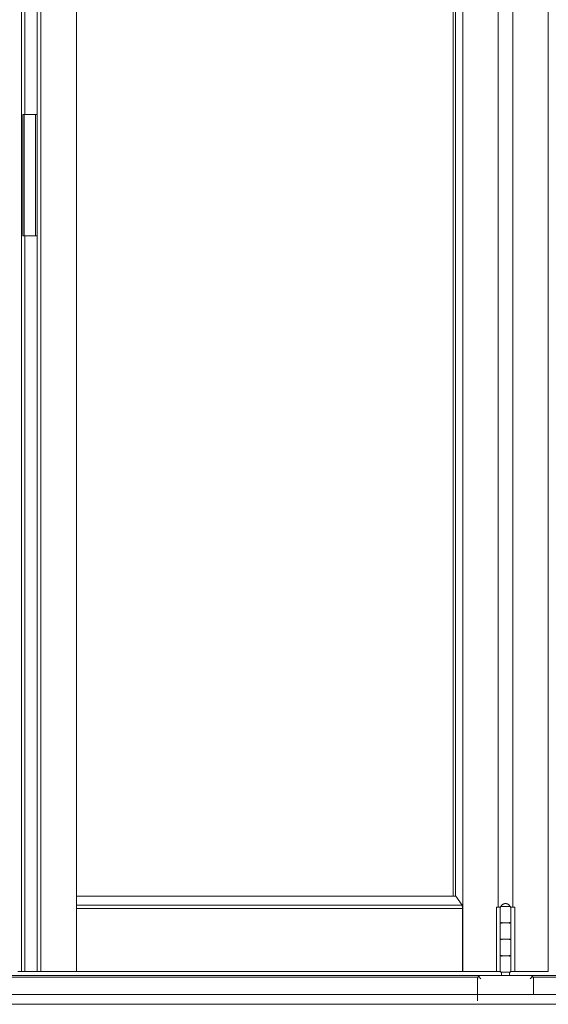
# Model space of a CAD drawing. Header units: inches. Extents: x 424 to 2043, y -237 to 445.
# Tile 721 of 965: x 859.474 to 860.279, y 212.097 to 213.597. Entities that reach past the tile are written whole.
import ezdxf

# ---------------------------------------------------------------- set-up
doc = ezdxf.new("R2010")
doc.units = ezdxf.units.IN
doc.header["$MEASUREMENT"] = 0
doc.layers.add('A-DOOR', color=31, linetype='Continuous', lineweight=9)

# ---------------------------------------------------------------- blocks, each defined once
blk = doc.blocks.new('5-panel_Bi-fold_external_door_10806 - Type 1-239811-Section 1')
at = {"layer": 'A-DOOR'}
for p, q in [((-117.4101, -0.189), (-117.4101, -2.95)), ((-117.4051, -0.189), (-117.4051, -1.6445)), ((-117.3862, -2.95), (-117.3862, -0.189)), ((-117.3805, -0.189), (-117.3805, -2.95)), ((-117.3265, -0.189), (-117.3265, -2.95)), ((-116.7376, -2.95), (-116.7376, -0.189)), ((-116.6077, -2.95), (-116.6077, -0.189)), ((-116.7523, -2.8352), (-116.7523, -0.2743)), ((-116.7487, -2.8352), (-116.7487, -0.2743)), ((-116.6836, -2.852), (-116.6836, -0.287)), ((-116.6612, -2.852), (-116.6612, -0.287)), ((-117.408, -1.6445), (-117.4062, -1.6445)), ((-117.408, -1.8295), (-117.408, -1.6445)), ((-117.4062, -1.6445), (-117.389, -1.6445)), ((-117.4062, -1.8295), (-117.4062, -1.6445)), ((-117.389, -1.6445), (-117.3862, -1.6445)), ((-117.389, -1.8295), (-117.389, -1.6445)), ((-117.4062, -1.8295), (-117.408, -1.8295)), ((-117.389, -1.8295), (-117.4062, -1.8295)), ((-117.4051, -1.8295), (-117.4051, -2.95)), ((-117.3862, -1.8295), (-117.389, -1.8295)), ((-117.3265, -2.8352), (-116.7481, -2.8352)), ((-117.3265, -2.8491), (-116.7384, -2.8491)), ((-116.7481, -2.8352), (-116.7384, -2.8491)), ((-116.7384, -2.8491), (-116.7383, -2.8541)), ((-117.3265, -2.8541), (-116.7383, -2.8541)), ((-116.7383, -2.8541), (-116.7383, -2.95)), ((-116.6865, -2.852), (-116.6822, -2.852)), ((-116.6865, -2.95), (-116.6865, -2.852)), ((-116.6822, -2.852), (-116.6805, -2.852)), ((-116.6805, -2.852), (-116.6795, -2.852)), ((-116.6805, -2.95), (-116.6805, -2.852)), ((-116.6805, -2.852), (-116.6805, -2.875)), ((-116.6785, -2.851), (-116.6725, -2.851)), ((-116.6725, -2.851), (-116.6664, -2.851)), ((-116.6654, -2.852), (-116.6647, -2.852)), ((-116.6645, -2.875), (-116.6645, -2.852)), ((-116.6645, -2.852), (-116.6627, -2.852)), ((-116.6645, -2.852), (-116.6645, -2.95)), ((-116.6627, -2.852), (-116.6584, -2.852)), ((-116.6584, -2.852), (-116.6584, -2.95)), ((-116.6805, -2.877), (-116.6805, -2.9)), ((-116.6783, -2.877), (-116.6783, -2.875)), ((-116.6724, -2.876), (-116.6725, -2.876)), ((-116.6725, -2.876), (-116.6724, -2.876)), ((-116.6666, -2.875), (-116.6666, -2.877)), ((-116.6645, -2.9), (-116.6645, -2.877)), ((-116.6805, -2.902), (-116.6805, -2.925)), ((-116.6783, -2.902), (-116.6783, -2.9)), ((-116.6724, -2.901), (-116.6725, -2.901)), ((-116.6725, -2.901), (-116.6724, -2.901)), ((-116.6666, -2.9), (-116.6666, -2.902)), ((-116.6645, -2.925), (-116.6645, -2.902)), ((-116.6783, -2.927), (-116.6783, -2.925)), ((-116.6666, -2.925), (-116.6666, -2.927)), ((-116.6805, -2.927), (-116.6805, -2.95)), ((-116.6724, -2.926), (-116.6725, -2.926)), ((-116.6725, -2.926), (-116.6724, -2.926)), ((-116.6645, -2.95), (-116.6645, -2.927)), ((-117.4101, -2.95), (-117.4157, -2.95)), ((-117.4051, -2.95), (-117.4101, -2.95)), ((-117.3862, -2.95), (-117.4051, -2.95)), ((-117.3805, -2.95), (-117.3862, -2.95)), ((-117.3265, -2.95), (-117.3805, -2.95)), ((-117.3265, -2.95), (-116.7383, -2.95)), ((-116.6865, -2.95), (-116.7376, -2.95)), ((-116.6822, -2.95), (-116.6865, -2.95)), ((-116.6805, -2.95), (-116.6822, -2.95)), ((-116.6795, -2.95), (-116.6805, -2.95)), ((-116.6785, -2.951), (-116.6785, -2.956)), ((-116.6725, -2.951), (-116.6776, -2.951)), ((-116.6673, -2.951), (-116.6725, -2.951)), ((-116.6665, -2.956), (-116.6665, -2.951)), ((-116.6647, -2.95), (-116.6654, -2.95)), ((-116.6627, -2.95), (-116.6645, -2.95)), ((-116.6584, -2.95), (-116.6627, -2.95)), ((-116.6077, -2.95), (-116.6584, -2.95)), ((-116.71, -2.956), (-118.5757, -2.956)), ((-118.5757, -2.9585), (-116.7142, -2.9585)), ((-116.715, -2.961), (-116.715, -2.9949)), ((-116.635, -2.956), (-116.71, -2.956)), ((-116.6349, -2.956), (-116.635, -2.956)), ((-115.2069, -2.956), (-116.635, -2.956)), ((-116.6308, -2.9585), (-115.2111, -2.9585)), ((-116.6299, -2.9857), (-116.6299, -2.961)), ((-113.6639, -2.9849), (-118.5759, -2.9849)), ((-118.5759, -3), (-113.6639, -3))]:
    blk.add_line(p, q, dxfattribs=at)
at = {"layer": 'A-DOOR', "flags": 128}
for points in [[(-116.6795, -2.851), (-116.6793, -2.8507), (-116.6792, -2.8505), (-116.679, -2.8502), (-116.6789, -2.8499), (-116.6787, -2.8497), (-116.6785, -2.8494), (-116.6783, -2.8492), (-116.6781, -2.849), (-116.6779, -2.8487), (-116.6777, -2.8485), (-116.6774, -2.8483), (-116.6772, -2.8481), (-116.677, -2.8479), (-116.6767, -2.8478), (-116.6764, -2.8476), (-116.6762, -2.8475), (-116.6759, -2.8473), (-116.6756, -2.8472), (-116.6753, -2.8471), (-116.6751, -2.8469), (-116.6748, -2.8468), (-116.6745, -2.8468), (-116.6742, -2.8467), (-116.6739, -2.8466), (-116.6736, -2.8466), (-116.6733, -2.8465), (-116.6729, -2.8465), (-116.6726, -2.8465), (-116.6725, -2.8465)], [(-116.6725, -2.8465), (-116.6722, -2.8465), (-116.6719, -2.8465), (-116.6715, -2.8466), (-116.6712, -2.8466), (-116.6709, -2.8467), (-116.6706, -2.8467), (-116.6703, -2.8468), (-116.67, -2.8469), (-116.6698, -2.847), (-116.6695, -2.8471), (-116.6692, -2.8472), (-116.6689, -2.8474), (-116.6686, -2.8475), (-116.6684, -2.8477), (-116.6681, -2.8478), (-116.6679, -2.848), (-116.6676, -2.8482), (-116.6674, -2.8484), (-116.6672, -2.8486), (-116.6669, -2.8488), (-116.6667, -2.8491), (-116.6665, -2.8493), (-116.6663, -2.8495), (-116.6662, -2.8498), (-116.666, -2.85), (-116.6658, -2.8503), (-116.6657, -2.8506), (-116.6655, -2.8508), (-116.6655, -2.851)], [(-116.6805, -2.852), (-116.6805, -2.852), (-116.6805, -2.8519), (-116.6805, -2.8519), (-116.6805, -2.8518), (-116.6804, -2.8518), (-116.6804, -2.8518), (-116.6804, -2.8517), (-116.6804, -2.8517), (-116.6804, -2.8516), (-116.6804, -2.8516), (-116.6804, -2.8516), (-116.6804, -2.8515), (-116.6803, -2.8515), (-116.6803, -2.8515), (-116.6803, -2.8514), (-116.6803, -2.8514), (-116.6802, -2.8514), (-116.6802, -2.8513), (-116.6802, -2.8513), (-116.6802, -2.8513), (-116.6801, -2.8513), (-116.6801, -2.8512), (-116.6801, -2.8512), (-116.68, -2.8512), (-116.68, -2.8512), (-116.68, -2.8511), (-116.6799, -2.8511), (-116.6799, -2.8511), (-116.6799, -2.8511), (-116.6798, -2.8511), (-116.6798, -2.8511), (-116.6798, -2.851), (-116.6797, -2.851), (-116.6797, -2.851), (-116.6796, -2.851), (-116.6796, -2.851), (-116.6796, -2.851), (-116.6795, -2.851), (-116.6795, -2.851), (-116.6795, -2.851)], [(-116.6725, -2.851), (-116.6728, -2.851), (-116.6731, -2.851), (-116.6733, -2.851), (-116.6736, -2.851), (-116.6739, -2.851), (-116.6742, -2.851), (-116.6744, -2.851), (-116.6747, -2.851), (-116.675, -2.851), (-116.6752, -2.851), (-116.6755, -2.851), (-116.6757, -2.851), (-116.676, -2.851), (-116.6762, -2.851), (-116.6764, -2.851), (-116.6767, -2.851), (-116.6769, -2.851), (-116.6771, -2.851), (-116.6773, -2.851), (-116.6775, -2.851), (-116.6777, -2.851), (-116.6779, -2.851), (-116.6781, -2.851), (-116.6782, -2.851), (-116.6784, -2.851), (-116.6785, -2.851), (-116.6787, -2.851), (-116.6788, -2.851), (-116.6789, -2.851), (-116.679, -2.851), (-116.6791, -2.851), (-116.6792, -2.851), (-116.6793, -2.851), (-116.6793, -2.851), (-116.6794, -2.851), (-116.6794, -2.851), (-116.6794, -2.851), (-116.6795, -2.851), (-116.6795, -2.851)], [(-116.6795, -2.851), (-116.6795, -2.851), (-116.6794, -2.851), (-116.6794, -2.851), (-116.6794, -2.851), (-116.6793, -2.851), (-116.6793, -2.851), (-116.6792, -2.851), (-116.6791, -2.851), (-116.679, -2.851), (-116.6789, -2.851), (-116.6788, -2.851), (-116.6787, -2.851), (-116.6785, -2.851), (-116.6784, -2.851), (-116.6782, -2.851), (-116.6781, -2.851), (-116.6779, -2.851)], [(-116.6655, -2.851), (-116.6655, -2.851), (-116.6655, -2.851), (-116.6655, -2.851), (-116.6656, -2.851), (-116.6656, -2.851), (-116.6657, -2.851), (-116.6657, -2.851), (-116.6658, -2.851), (-116.6659, -2.851), (-116.666, -2.851), (-116.6661, -2.851), (-116.6663, -2.851), (-116.6664, -2.851), (-116.6665, -2.851), (-116.6667, -2.851), (-116.6669, -2.851), (-116.667, -2.851), (-116.6672, -2.851), (-116.6674, -2.851), (-116.6676, -2.851), (-116.6678, -2.851), (-116.668, -2.851), (-116.6682, -2.851), (-116.6685, -2.851), (-116.6687, -2.851), (-116.6689, -2.851), (-116.6692, -2.851), (-116.6694, -2.851), (-116.6697, -2.851), (-116.6699, -2.851), (-116.6702, -2.851), (-116.6705, -2.851), (-116.6707, -2.851), (-116.671, -2.851), (-116.6713, -2.851), (-116.6716, -2.851), (-116.6718, -2.851), (-116.6721, -2.851), (-116.6724, -2.851), (-116.6725, -2.851)], [(-116.6669, -2.851), (-116.6667, -2.851), (-116.6666, -2.851), (-116.6664, -2.851), (-116.6663, -2.851), (-116.6662, -2.851), (-116.666, -2.851), (-116.6659, -2.851), (-116.6658, -2.851), (-116.6658, -2.851), (-116.6657, -2.851), (-116.6656, -2.851), (-116.6656, -2.851), (-116.6655, -2.851), (-116.6655, -2.851), (-116.6655, -2.851), (-116.6655, -2.851)], [(-116.6655, -2.851), (-116.6654, -2.851), (-116.6654, -2.851), (-116.6653, -2.851), (-116.6653, -2.851), (-116.6653, -2.851), (-116.6652, -2.851), (-116.6652, -2.851), (-116.6652, -2.8511), (-116.6651, -2.8511), (-116.6651, -2.8511), (-116.665, -2.8511), (-116.665, -2.8511), (-116.665, -2.8511), (-116.6649, -2.8512), (-116.6649, -2.8512), (-116.6649, -2.8512), (-116.6648, -2.8512), (-116.6648, -2.8512), (-116.6648, -2.8513), (-116.6647, -2.8513), (-116.6647, -2.8513), (-116.6647, -2.8514), (-116.6647, -2.8514), (-116.6646, -2.8514), (-116.6646, -2.8515), (-116.6646, -2.8515), (-116.6646, -2.8515), (-116.6646, -2.8516), (-116.6645, -2.8516), (-116.6645, -2.8516), (-116.6645, -2.8517), (-116.6645, -2.8517), (-116.6645, -2.8518), (-116.6645, -2.8518), (-116.6645, -2.8518), (-116.6645, -2.8519), (-116.6645, -2.8519), (-116.6645, -2.8519), (-116.6645, -2.852), (-116.6645, -2.852)], [(-116.6795, -2.876), (-116.6795, -2.876), (-116.6795, -2.876), (-116.6796, -2.876), (-116.6796, -2.876), (-116.6797, -2.876), (-116.6797, -2.876), (-116.6797, -2.876), (-116.6798, -2.8759), (-116.6798, -2.8759), (-116.6799, -2.8759), (-116.6799, -2.8759), (-116.6799, -2.8759), (-116.68, -2.8759), (-116.68, -2.8758), (-116.68, -2.8758), (-116.6801, -2.8758), (-116.6801, -2.8758), (-116.6801, -2.8758), (-116.6802, -2.8757), (-116.6802, -2.8757), (-116.6802, -2.8757), (-116.6802, -2.8756), (-116.6803, -2.8756), (-116.6803, -2.8756), (-116.6803, -2.8755), (-116.6803, -2.8755), (-116.6803, -2.8755), (-116.6804, -2.8754), (-116.6804, -2.8754), (-116.6804, -2.8754), (-116.6804, -2.8753), (-116.6804, -2.8753), (-116.6804, -2.8752), (-116.6804, -2.8752), (-116.6805, -2.8752), (-116.6805, -2.8751), (-116.6805, -2.8751), (-116.6805, -2.8751), (-116.6805, -2.875), (-116.6805, -2.875)], [(-116.6805, -2.877), (-116.6805, -2.877), (-116.6805, -2.8769), (-116.6805, -2.8769), (-116.6805, -2.8768), (-116.6804, -2.8768), (-116.6804, -2.8768), (-116.6804, -2.8767), (-116.6804, -2.8767), (-116.6804, -2.8766), (-116.6804, -2.8766), (-116.6804, -2.8766), (-116.6804, -2.8765), (-116.6803, -2.8765), (-116.6803, -2.8765), (-116.6803, -2.8764), (-116.6803, -2.8764), (-116.6802, -2.8764), (-116.6802, -2.8763), (-116.6802, -2.8763), (-116.6802, -2.8763), (-116.6801, -2.8763), (-116.6801, -2.8762), (-116.6801, -2.8762), (-116.68, -2.8762), (-116.68, -2.8762), (-116.68, -2.8761), (-116.6799, -2.8761), (-116.6799, -2.8761), (-116.6799, -2.8761), (-116.6798, -2.8761), (-116.6798, -2.8761), (-116.6798, -2.876), (-116.6797, -2.876), (-116.6797, -2.876), (-116.6796, -2.876), (-116.6796, -2.876), (-116.6796, -2.876), (-116.6795, -2.876), (-116.6795, -2.876), (-116.6795, -2.876)], [(-116.6725, -2.876), (-116.6728, -2.876), (-116.6731, -2.876), (-116.6733, -2.876), (-116.6736, -2.876), (-116.6739, -2.876), (-116.6742, -2.876), (-116.6744, -2.876), (-116.6747, -2.876), (-116.675, -2.876), (-116.6752, -2.876), (-116.6755, -2.876), (-116.6757, -2.876), (-116.676, -2.876), (-116.6762, -2.876), (-116.6764, -2.876), (-116.6767, -2.876), (-116.6769, -2.876), (-116.6771, -2.876), (-116.6773, -2.876), (-116.6775, -2.876), (-116.6777, -2.876), (-116.6779, -2.876), (-116.6781, -2.876), (-116.6782, -2.876), (-116.6784, -2.876), (-116.6785, -2.876), (-116.6787, -2.876), (-116.6788, -2.876), (-116.6789, -2.876), (-116.679, -2.876), (-116.6791, -2.876), (-116.6792, -2.876), (-116.6793, -2.876), (-116.6793, -2.876), (-116.6794, -2.876), (-116.6794, -2.876), (-116.6794, -2.876), (-116.6795, -2.876), (-116.6795, -2.876)], [(-116.6795, -2.876), (-116.6795, -2.876), (-116.6794, -2.876), (-116.6794, -2.876), (-116.6794, -2.876), (-116.6793, -2.876), (-116.6793, -2.876), (-116.6792, -2.876), (-116.6791, -2.876), (-116.679, -2.876), (-116.6789, -2.876), (-116.6788, -2.876), (-116.6787, -2.876), (-116.6785, -2.876), (-116.6784, -2.876), (-116.6782, -2.876), (-116.6781, -2.876), (-116.6779, -2.876), (-116.6777, -2.876), (-116.6775, -2.876), (-116.6773, -2.876), (-116.6771, -2.876), (-116.6769, -2.876), (-116.6767, -2.876), (-116.6765, -2.876), (-116.6762, -2.876), (-116.676, -2.876), (-116.6758, -2.876), (-116.6755, -2.876), (-116.6753, -2.876), (-116.675, -2.876), (-116.6747, -2.876), (-116.6745, -2.876), (-116.6742, -2.876), (-116.6739, -2.876), (-116.6737, -2.876), (-116.6734, -2.876), (-116.6731, -2.876), (-116.6728, -2.876), (-116.6725, -2.876), (-116.6724, -2.876)], [(-116.6724, -2.876), (-116.6727, -2.876), (-116.673, -2.876), (-116.6733, -2.876), (-116.6736, -2.876), (-116.6738, -2.876), (-116.6741, -2.876), (-116.6744, -2.876), (-116.6746, -2.876), (-116.6749, -2.876), (-116.6752, -2.876), (-116.6754, -2.876), (-116.6757, -2.876), (-116.6759, -2.876), (-116.6762, -2.876), (-116.6764, -2.876), (-116.6766, -2.876), (-116.6768, -2.876), (-116.6771, -2.876), (-116.6773, -2.876), (-116.6775, -2.876), (-116.6777, -2.876), (-116.6778, -2.876), (-116.678, -2.876), (-116.6782, -2.876), (-116.6783, -2.876), (-116.6785, -2.876), (-116.6786, -2.876), (-116.6788, -2.876), (-116.6789, -2.876), (-116.679, -2.876), (-116.6791, -2.876), (-116.6792, -2.876), (-116.6792, -2.876), (-116.6793, -2.876), (-116.6794, -2.876), (-116.6794, -2.876), (-116.6794, -2.876), (-116.6795, -2.876), (-116.6795, -2.876)], [(-116.6795, -2.876), (-116.6795, -2.876), (-116.6794, -2.876), (-116.6794, -2.876), (-116.6794, -2.876), (-116.6793, -2.876), (-116.6793, -2.876), (-116.6792, -2.876), (-116.6791, -2.876), (-116.679, -2.876), (-116.6789, -2.876), (-116.6788, -2.876), (-116.6787, -2.876), (-116.6785, -2.876), (-116.6784, -2.876), (-116.6782, -2.876), (-116.6781, -2.876), (-116.6779, -2.876), (-116.6777, -2.876), (-116.6775, -2.876), (-116.6773, -2.876), (-116.6771, -2.876), (-116.6769, -2.876), (-116.6767, -2.876), (-116.6765, -2.876), (-116.6762, -2.876), (-116.676, -2.876), (-116.6758, -2.876), (-116.6755, -2.876), (-116.6753, -2.876), (-116.675, -2.876), (-116.6747, -2.876), (-116.6745, -2.876), (-116.6742, -2.876), (-116.6739, -2.876), (-116.6737, -2.876), (-116.6734, -2.876), (-116.6731, -2.876), (-116.6728, -2.876), (-116.6725, -2.876), (-116.6725, -2.876)], [(-116.6655, -2.876), (-116.6655, -2.876), (-116.6655, -2.876), (-116.6655, -2.876), (-116.6656, -2.876), (-116.6656, -2.876), (-116.6657, -2.876), (-116.6657, -2.876), (-116.6658, -2.876), (-116.6659, -2.876), (-116.666, -2.876), (-116.6661, -2.876), (-116.6663, -2.876), (-116.6664, -2.876), (-116.6665, -2.876), (-116.6667, -2.876), (-116.6669, -2.876), (-116.667, -2.876), (-116.6672, -2.876), (-116.6674, -2.876), (-116.6676, -2.876), (-116.6678, -2.876), (-116.668, -2.876), (-116.6682, -2.876), (-116.6685, -2.876), (-116.6687, -2.876), (-116.6689, -2.876), (-116.6692, -2.876), (-116.6694, -2.876), (-116.6697, -2.876), (-116.6699, -2.876), (-116.6702, -2.876), (-116.6705, -2.876), (-116.6707, -2.876), (-116.671, -2.876), (-116.6713, -2.876), (-116.6716, -2.876), (-116.6718, -2.876), (-116.6721, -2.876), (-116.6724, -2.876), (-116.6725, -2.876)], [(-116.6725, -2.876), (-116.6722, -2.876), (-116.6719, -2.876), (-116.6717, -2.876), (-116.6714, -2.876), (-116.6711, -2.876), (-116.6708, -2.876), (-116.6706, -2.876), (-116.6703, -2.876), (-116.67, -2.876), (-116.6698, -2.876), (-116.6695, -2.876), (-116.6693, -2.876), (-116.669, -2.876), (-116.6688, -2.876), (-116.6685, -2.876), (-116.6683, -2.876), (-116.6681, -2.876), (-116.6679, -2.876), (-116.6677, -2.876), (-116.6675, -2.876), (-116.6673, -2.876), (-116.6671, -2.876), (-116.6669, -2.876), (-116.6667, -2.876), (-116.6666, -2.876), (-116.6664, -2.876), (-116.6663, -2.876), (-116.6662, -2.876), (-116.6661, -2.876), (-116.666, -2.876), (-116.6659, -2.876), (-116.6658, -2.876), (-116.6657, -2.876), (-116.6656, -2.876), (-116.6656, -2.876), (-116.6655, -2.876), (-116.6655, -2.876), (-116.6655, -2.876), (-116.6655, -2.876)], [(-116.6724, -2.876), (-116.6722, -2.876), (-116.6719, -2.876), (-116.6716, -2.876), (-116.6713, -2.876), (-116.671, -2.876), (-116.6708, -2.876), (-116.6705, -2.876), (-116.6702, -2.876), (-116.67, -2.876), (-116.6697, -2.876), (-116.6695, -2.876), (-116.6692, -2.876), (-116.669, -2.876), (-116.6687, -2.876), (-116.6685, -2.876), (-116.6683, -2.876), (-116.668, -2.876), (-116.6678, -2.876), (-116.6676, -2.876), (-116.6674, -2.876), (-116.6672, -2.876), (-116.6671, -2.876), (-116.6669, -2.876), (-116.6667, -2.876), (-116.6666, -2.876), (-116.6664, -2.876), (-116.6663, -2.876), (-116.6662, -2.876), (-116.666, -2.876), (-116.6659, -2.876), (-116.6658, -2.876), (-116.6658, -2.876), (-116.6657, -2.876), (-116.6656, -2.876), (-116.6656, -2.876), (-116.6655, -2.876), (-116.6655, -2.876), (-116.6655, -2.876), (-116.6655, -2.876)], [(-116.6655, -2.876), (-116.6655, -2.876), (-116.6655, -2.876), (-116.6655, -2.876), (-116.6656, -2.876), (-116.6656, -2.876), (-116.6657, -2.876), (-116.6657, -2.876), (-116.6658, -2.876), (-116.6659, -2.876), (-116.666, -2.876), (-116.6661, -2.876), (-116.6663, -2.876), (-116.6664, -2.876), (-116.6665, -2.876), (-116.6667, -2.876), (-116.6669, -2.876), (-116.667, -2.876), (-116.6672, -2.876), (-116.6674, -2.876), (-116.6676, -2.876), (-116.6678, -2.876), (-116.668, -2.876), (-116.6682, -2.876), (-116.6685, -2.876), (-116.6687, -2.876), (-116.6689, -2.876), (-116.6692, -2.876), (-116.6694, -2.876), (-116.6697, -2.876), (-116.6699, -2.876), (-116.6702, -2.876), (-116.6705, -2.876), (-116.6707, -2.876), (-116.671, -2.876), (-116.6713, -2.876), (-116.6716, -2.876), (-116.6718, -2.876), (-116.6721, -2.876), (-116.6724, -2.876), (-116.6724, -2.876)], [(-116.6645, -2.875), (-116.6645, -2.875), (-116.6645, -2.8751), (-116.6645, -2.8751), (-116.6645, -2.8752), (-116.6645, -2.8752), (-116.6645, -2.8752), (-116.6645, -2.8753), (-116.6645, -2.8753), (-116.6645, -2.8754), (-116.6645, -2.8754), (-116.6646, -2.8754), (-116.6646, -2.8755), (-116.6646, -2.8755), (-116.6646, -2.8755), (-116.6646, -2.8756), (-116.6647, -2.8756), (-116.6647, -2.8756), (-116.6647, -2.8757), (-116.6647, -2.8757), (-116.6648, -2.8757), (-116.6648, -2.8757), (-116.6648, -2.8758), (-116.6649, -2.8758), (-116.6649, -2.8758), (-116.6649, -2.8758), (-116.665, -2.8759), (-116.665, -2.8759), (-116.665, -2.8759), (-116.6651, -2.8759), (-116.6651, -2.8759), (-116.6651, -2.8759), (-116.6652, -2.876), (-116.6652, -2.876), (-116.6653, -2.876), (-116.6653, -2.876), (-116.6653, -2.876), (-116.6654, -2.876), (-116.6654, -2.876), (-116.6655, -2.876), (-116.6655, -2.876)], [(-116.6655, -2.876), (-116.6654, -2.876), (-116.6654, -2.876), (-116.6653, -2.876), (-116.6653, -2.876), (-116.6653, -2.876), (-116.6652, -2.876), (-116.6652, -2.876), (-116.6652, -2.8761), (-116.6651, -2.8761), (-116.6651, -2.8761), (-116.665, -2.8761), (-116.665, -2.8761), (-116.665, -2.8761), (-116.6649, -2.8762), (-116.6649, -2.8762), (-116.6649, -2.8762), (-116.6648, -2.8762), (-116.6648, -2.8762), (-116.6648, -2.8763), (-116.6647, -2.8763), (-116.6647, -2.8763), (-116.6647, -2.8764), (-116.6647, -2.8764), (-116.6646, -2.8764), (-116.6646, -2.8765), (-116.6646, -2.8765), (-116.6646, -2.8765), (-116.6646, -2.8766), (-116.6645, -2.8766), (-116.6645, -2.8766), (-116.6645, -2.8767), (-116.6645, -2.8767), (-116.6645, -2.8768), (-116.6645, -2.8768), (-116.6645, -2.8768), (-116.6645, -2.8769), (-116.6645, -2.8769), (-116.6645, -2.8769), (-116.6645, -2.877), (-116.6645, -2.877)], [(-116.6795, -2.901), (-116.6795, -2.901), (-116.6795, -2.901), (-116.6796, -2.901), (-116.6796, -2.901), (-116.6797, -2.901), (-116.6797, -2.901), (-116.6797, -2.901), (-116.6798, -2.9009), (-116.6798, -2.9009), (-116.6799, -2.9009), (-116.6799, -2.9009), (-116.6799, -2.9009), (-116.68, -2.9009), (-116.68, -2.9008), (-116.68, -2.9008), (-116.6801, -2.9008), (-116.6801, -2.9008), (-116.6801, -2.9008), (-116.6802, -2.9007), (-116.6802, -2.9007), (-116.6802, -2.9007), (-116.6802, -2.9006), (-116.6803, -2.9006), (-116.6803, -2.9006), (-116.6803, -2.9005), (-116.6803, -2.9005), (-116.6803, -2.9005), (-116.6804, -2.9004), (-116.6804, -2.9004), (-116.6804, -2.9004), (-116.6804, -2.9003), (-116.6804, -2.9003), (-116.6804, -2.9002), (-116.6804, -2.9002), (-116.6805, -2.9002), (-116.6805, -2.9001), (-116.6805, -2.9001), (-116.6805, -2.9001), (-116.6805, -2.9), (-116.6805, -2.9)], [(-116.6805, -2.902), (-116.6805, -2.902), (-116.6805, -2.9019), (-116.6805, -2.9019), (-116.6805, -2.9018), (-116.6804, -2.9018), (-116.6804, -2.9018), (-116.6804, -2.9017), (-116.6804, -2.9017), (-116.6804, -2.9016), (-116.6804, -2.9016), (-116.6804, -2.9016), (-116.6804, -2.9015), (-116.6803, -2.9015), (-116.6803, -2.9015), (-116.6803, -2.9014), (-116.6803, -2.9014), (-116.6802, -2.9014), (-116.6802, -2.9013), (-116.6802, -2.9013), (-116.6802, -2.9013), (-116.6801, -2.9013), (-116.6801, -2.9012), (-116.6801, -2.9012), (-116.68, -2.9012), (-116.68, -2.9012), (-116.68, -2.9011), (-116.6799, -2.9011), (-116.6799, -2.9011), (-116.6799, -2.9011), (-116.6798, -2.9011), (-116.6798, -2.9011), (-116.6798, -2.901), (-116.6797, -2.901), (-116.6797, -2.901), (-116.6796, -2.901), (-116.6796, -2.901), (-116.6796, -2.901), (-116.6795, -2.901), (-116.6795, -2.901), (-116.6795, -2.901)], [(-116.6725, -2.901), (-116.6728, -2.901), (-116.6731, -2.901), (-116.6733, -2.901), (-116.6736, -2.901), (-116.6739, -2.901), (-116.6742, -2.901), (-116.6744, -2.901), (-116.6747, -2.901), (-116.675, -2.901), (-116.6752, -2.901), (-116.6755, -2.901), (-116.6757, -2.901), (-116.676, -2.901), (-116.6762, -2.901), (-116.6764, -2.901), (-116.6767, -2.901), (-116.6769, -2.901), (-116.6771, -2.901), (-116.6773, -2.901), (-116.6775, -2.901), (-116.6777, -2.901), (-116.6779, -2.901), (-116.6781, -2.901), (-116.6782, -2.901), (-116.6784, -2.901), (-116.6785, -2.901), (-116.6787, -2.901), (-116.6788, -2.901), (-116.6789, -2.901), (-116.679, -2.901), (-116.6791, -2.901), (-116.6792, -2.901), (-116.6793, -2.901), (-116.6793, -2.901), (-116.6794, -2.901), (-116.6794, -2.901), (-116.6794, -2.901), (-116.6795, -2.901), (-116.6795, -2.901)], [(-116.6795, -2.901), (-116.6795, -2.901), (-116.6794, -2.901), (-116.6794, -2.901), (-116.6794, -2.901), (-116.6793, -2.901), (-116.6793, -2.901), (-116.6792, -2.901), (-116.6791, -2.901), (-116.679, -2.901), (-116.6789, -2.901), (-116.6788, -2.901), (-116.6787, -2.901), (-116.6785, -2.901), (-116.6784, -2.901), (-116.6782, -2.901), (-116.6781, -2.901), (-116.6779, -2.901), (-116.6777, -2.901), (-116.6775, -2.901), (-116.6773, -2.901), (-116.6771, -2.901), (-116.6769, -2.901), (-116.6767, -2.901), (-116.6765, -2.901), (-116.6762, -2.901), (-116.676, -2.901), (-116.6758, -2.901), (-116.6755, -2.901), (-116.6753, -2.901), (-116.675, -2.901), (-116.6747, -2.901), (-116.6745, -2.901), (-116.6742, -2.901), (-116.6739, -2.901), (-116.6737, -2.901), (-116.6734, -2.901), (-116.6731, -2.901), (-116.6728, -2.901), (-116.6725, -2.901), (-116.6724, -2.901)], [(-116.6724, -2.901), (-116.6727, -2.901), (-116.673, -2.901), (-116.6733, -2.901), (-116.6736, -2.901), (-116.6738, -2.901), (-116.6741, -2.901), (-116.6744, -2.901), (-116.6746, -2.901), (-116.6749, -2.901), (-116.6752, -2.901), (-116.6754, -2.901), (-116.6757, -2.901), (-116.6759, -2.901), (-116.6762, -2.901), (-116.6764, -2.901), (-116.6766, -2.901), (-116.6768, -2.901), (-116.6771, -2.901), (-116.6773, -2.901), (-116.6775, -2.901), (-116.6777, -2.901), (-116.6778, -2.901), (-116.678, -2.901), (-116.6782, -2.901), (-116.6783, -2.901), (-116.6785, -2.901), (-116.6786, -2.901), (-116.6788, -2.901), (-116.6789, -2.901), (-116.679, -2.901), (-116.6791, -2.901), (-116.6792, -2.901), (-116.6792, -2.901), (-116.6793, -2.901), (-116.6794, -2.901), (-116.6794, -2.901), (-116.6794, -2.901), (-116.6795, -2.901), (-116.6795, -2.901)], [(-116.6795, -2.901), (-116.6795, -2.901), (-116.6794, -2.901), (-116.6794, -2.901), (-116.6794, -2.901), (-116.6793, -2.901), (-116.6793, -2.901), (-116.6792, -2.901), (-116.6791, -2.901), (-116.679, -2.901), (-116.6789, -2.901), (-116.6788, -2.901), (-116.6787, -2.901), (-116.6785, -2.901), (-116.6784, -2.901), (-116.6782, -2.901), (-116.6781, -2.901), (-116.6779, -2.901), (-116.6777, -2.901), (-116.6775, -2.901), (-116.6773, -2.901), (-116.6771, -2.901), (-116.6769, -2.901), (-116.6767, -2.901), (-116.6765, -2.901), (-116.6762, -2.901), (-116.676, -2.901), (-116.6758, -2.901), (-116.6755, -2.901), (-116.6753, -2.901), (-116.675, -2.901), (-116.6747, -2.901), (-116.6745, -2.901), (-116.6742, -2.901), (-116.6739, -2.901), (-116.6737, -2.901), (-116.6734, -2.901), (-116.6731, -2.901), (-116.6728, -2.901), (-116.6725, -2.901), (-116.6725, -2.901)], [(-116.6655, -2.901), (-116.6655, -2.901), (-116.6655, -2.901), (-116.6655, -2.901), (-116.6656, -2.901), (-116.6656, -2.901), (-116.6657, -2.901), (-116.6657, -2.901), (-116.6658, -2.901), (-116.6659, -2.901), (-116.666, -2.901), (-116.6661, -2.901), (-116.6663, -2.901), (-116.6664, -2.901), (-116.6665, -2.901), (-116.6667, -2.901), (-116.6669, -2.901), (-116.667, -2.901), (-116.6672, -2.901), (-116.6674, -2.901), (-116.6676, -2.901), (-116.6678, -2.901), (-116.668, -2.901), (-116.6682, -2.901), (-116.6685, -2.901), (-116.6687, -2.901), (-116.6689, -2.901), (-116.6692, -2.901), (-116.6694, -2.901), (-116.6697, -2.901), (-116.6699, -2.901), (-116.6702, -2.901), (-116.6705, -2.901), (-116.6707, -2.901), (-116.671, -2.901), (-116.6713, -2.901), (-116.6716, -2.901), (-116.6718, -2.901), (-116.6721, -2.901), (-116.6724, -2.901), (-116.6725, -2.901)], [(-116.6725, -2.901), (-116.6722, -2.901), (-116.6719, -2.901), (-116.6717, -2.901), (-116.6714, -2.901), (-116.6711, -2.901), (-116.6708, -2.901), (-116.6706, -2.901), (-116.6703, -2.901), (-116.67, -2.901), (-116.6698, -2.901), (-116.6695, -2.901), (-116.6693, -2.901), (-116.669, -2.901), (-116.6688, -2.901), (-116.6685, -2.901), (-116.6683, -2.901), (-116.6681, -2.901), (-116.6679, -2.901), (-116.6677, -2.901), (-116.6675, -2.901), (-116.6673, -2.901), (-116.6671, -2.901), (-116.6669, -2.901), (-116.6667, -2.901), (-116.6666, -2.901), (-116.6664, -2.901), (-116.6663, -2.901), (-116.6662, -2.901), (-116.6661, -2.901), (-116.666, -2.901), (-116.6659, -2.901), (-116.6658, -2.901), (-116.6657, -2.901), (-116.6656, -2.901), (-116.6656, -2.901), (-116.6655, -2.901), (-116.6655, -2.901), (-116.6655, -2.901), (-116.6655, -2.901)], [(-116.6724, -2.901), (-116.6722, -2.901), (-116.6719, -2.901), (-116.6716, -2.901), (-116.6713, -2.901), (-116.671, -2.901), (-116.6708, -2.901), (-116.6705, -2.901), (-116.6702, -2.901), (-116.67, -2.901), (-116.6697, -2.901), (-116.6695, -2.901), (-116.6692, -2.901), (-116.669, -2.901), (-116.6687, -2.901), (-116.6685, -2.901), (-116.6683, -2.901), (-116.668, -2.901), (-116.6678, -2.901), (-116.6676, -2.901), (-116.6674, -2.901), (-116.6672, -2.901), (-116.6671, -2.901), (-116.6669, -2.901), (-116.6667, -2.901), (-116.6666, -2.901), (-116.6664, -2.901), (-116.6663, -2.901), (-116.6662, -2.901), (-116.666, -2.901), (-116.6659, -2.901), (-116.6658, -2.901), (-116.6658, -2.901), (-116.6657, -2.901), (-116.6656, -2.901), (-116.6656, -2.901), (-116.6655, -2.901), (-116.6655, -2.901), (-116.6655, -2.901), (-116.6655, -2.901)], [(-116.6655, -2.901), (-116.6655, -2.901), (-116.6655, -2.901), (-116.6655, -2.901), (-116.6656, -2.901), (-116.6656, -2.901), (-116.6657, -2.901), (-116.6657, -2.901), (-116.6658, -2.901), (-116.6659, -2.901), (-116.666, -2.901), (-116.6661, -2.901), (-116.6663, -2.901), (-116.6664, -2.901), (-116.6665, -2.901), (-116.6667, -2.901), (-116.6669, -2.901), (-116.667, -2.901), (-116.6672, -2.901), (-116.6674, -2.901), (-116.6676, -2.901), (-116.6678, -2.901), (-116.668, -2.901), (-116.6682, -2.901), (-116.6685, -2.901), (-116.6687, -2.901), (-116.6689, -2.901), (-116.6692, -2.901), (-116.6694, -2.901), (-116.6697, -2.901), (-116.6699, -2.901), (-116.6702, -2.901), (-116.6705, -2.901), (-116.6707, -2.901), (-116.671, -2.901), (-116.6713, -2.901), (-116.6716, -2.901), (-116.6718, -2.901), (-116.6721, -2.901), (-116.6724, -2.901), (-116.6724, -2.901)], [(-116.6645, -2.9), (-116.6645, -2.9), (-116.6645, -2.9001), (-116.6645, -2.9001), (-116.6645, -2.9002), (-116.6645, -2.9002), (-116.6645, -2.9002), (-116.6645, -2.9003), (-116.6645, -2.9003), (-116.6645, -2.9004), (-116.6645, -2.9004), (-116.6646, -2.9004), (-116.6646, -2.9005), (-116.6646, -2.9005), (-116.6646, -2.9005), (-116.6646, -2.9006), (-116.6647, -2.9006), (-116.6647, -2.9006), (-116.6647, -2.9007), (-116.6647, -2.9007), (-116.6648, -2.9007), (-116.6648, -2.9007), (-116.6648, -2.9008), (-116.6649, -2.9008), (-116.6649, -2.9008), (-116.6649, -2.9008), (-116.665, -2.9009), (-116.665, -2.9009), (-116.665, -2.9009), (-116.6651, -2.9009), (-116.6651, -2.9009), (-116.6651, -2.9009), (-116.6652, -2.901), (-116.6652, -2.901), (-116.6653, -2.901), (-116.6653, -2.901), (-116.6653, -2.901), (-116.6654, -2.901), (-116.6654, -2.901), (-116.6655, -2.901), (-116.6655, -2.901)], [(-116.6655, -2.901), (-116.6654, -2.901), (-116.6654, -2.901), (-116.6653, -2.901), (-116.6653, -2.901), (-116.6653, -2.901), (-116.6652, -2.901), (-116.6652, -2.901), (-116.6652, -2.9011), (-116.6651, -2.9011), (-116.6651, -2.9011), (-116.665, -2.9011), (-116.665, -2.9011), (-116.665, -2.9011), (-116.6649, -2.9012), (-116.6649, -2.9012), (-116.6649, -2.9012), (-116.6648, -2.9012), (-116.6648, -2.9012), (-116.6648, -2.9013), (-116.6647, -2.9013), (-116.6647, -2.9013), (-116.6647, -2.9014), (-116.6647, -2.9014), (-116.6646, -2.9014), (-116.6646, -2.9015), (-116.6646, -2.9015), (-116.6646, -2.9015), (-116.6646, -2.9016), (-116.6645, -2.9016), (-116.6645, -2.9016), (-116.6645, -2.9017), (-116.6645, -2.9017), (-116.6645, -2.9018), (-116.6645, -2.9018), (-116.6645, -2.9018), (-116.6645, -2.9019), (-116.6645, -2.9019), (-116.6645, -2.9019), (-116.6645, -2.902), (-116.6645, -2.902)], [(-116.6795, -2.926), (-116.6795, -2.926), (-116.6795, -2.926), (-116.6796, -2.926), (-116.6796, -2.926), (-116.6797, -2.926), (-116.6797, -2.926), (-116.6797, -2.926), (-116.6798, -2.9259), (-116.6798, -2.9259), (-116.6799, -2.9259), (-116.6799, -2.9259), (-116.6799, -2.9259), (-116.68, -2.9259), (-116.68, -2.9258), (-116.68, -2.9258), (-116.6801, -2.9258), (-116.6801, -2.9258), (-116.6801, -2.9258), (-116.6802, -2.9257), (-116.6802, -2.9257), (-116.6802, -2.9257), (-116.6802, -2.9256), (-116.6803, -2.9256), (-116.6803, -2.9256), (-116.6803, -2.9255), (-116.6803, -2.9255), (-116.6803, -2.9255), (-116.6804, -2.9254), (-116.6804, -2.9254), (-116.6804, -2.9254), (-116.6804, -2.9253), (-116.6804, -2.9253), (-116.6804, -2.9252), (-116.6804, -2.9252), (-116.6805, -2.9252), (-116.6805, -2.9251), (-116.6805, -2.9251), (-116.6805, -2.9251), (-116.6805, -2.925), (-116.6805, -2.925)], [(-116.6645, -2.925), (-116.6645, -2.925), (-116.6645, -2.9251), (-116.6645, -2.9251), (-116.6645, -2.9252), (-116.6645, -2.9252), (-116.6645, -2.9252), (-116.6645, -2.9253), (-116.6645, -2.9253), (-116.6645, -2.9254), (-116.6645, -2.9254), (-116.6646, -2.9254), (-116.6646, -2.9255), (-116.6646, -2.9255), (-116.6646, -2.9255), (-116.6646, -2.9256), (-116.6647, -2.9256), (-116.6647, -2.9256), (-116.6647, -2.9257), (-116.6647, -2.9257), (-116.6648, -2.9257), (-116.6648, -2.9257), (-116.6648, -2.9258), (-116.6649, -2.9258), (-116.6649, -2.9258), (-116.6649, -2.9258), (-116.665, -2.9259), (-116.665, -2.9259), (-116.665, -2.9259), (-116.6651, -2.9259), (-116.6651, -2.9259), (-116.6651, -2.9259), (-116.6652, -2.926), (-116.6652, -2.926), (-116.6653, -2.926), (-116.6653, -2.926), (-116.6653, -2.926), (-116.6654, -2.926), (-116.6654, -2.926), (-116.6655, -2.926), (-116.6655, -2.926)], [(-116.6805, -2.927), (-116.6805, -2.927), (-116.6805, -2.9269), (-116.6805, -2.9269), (-116.6805, -2.9268), (-116.6804, -2.9268), (-116.6804, -2.9268), (-116.6804, -2.9267), (-116.6804, -2.9267), (-116.6804, -2.9266), (-116.6804, -2.9266), (-116.6804, -2.9266), (-116.6804, -2.9265), (-116.6803, -2.9265), (-116.6803, -2.9265), (-116.6803, -2.9264), (-116.6803, -2.9264), (-116.6802, -2.9264), (-116.6802, -2.9263), (-116.6802, -2.9263), (-116.6802, -2.9263), (-116.6801, -2.9263), (-116.6801, -2.9262), (-116.6801, -2.9262), (-116.68, -2.9262), (-116.68, -2.9262), (-116.68, -2.9261), (-116.6799, -2.9261), (-116.6799, -2.9261), (-116.6799, -2.9261), (-116.6798, -2.9261), (-116.6798, -2.9261), (-116.6798, -2.926), (-116.6797, -2.926), (-116.6797, -2.926), (-116.6796, -2.926), (-116.6796, -2.926), (-116.6796, -2.926), (-116.6795, -2.926), (-116.6795, -2.926), (-116.6795, -2.926)], [(-116.6725, -2.926), (-116.6728, -2.926), (-116.6731, -2.926), (-116.6733, -2.926), (-116.6736, -2.926), (-116.6739, -2.926), (-116.6742, -2.926), (-116.6744, -2.926), (-116.6747, -2.926), (-116.675, -2.926), (-116.6752, -2.926), (-116.6755, -2.926), (-116.6757, -2.926), (-116.676, -2.926), (-116.6762, -2.926), (-116.6764, -2.926), (-116.6767, -2.926), (-116.6769, -2.926), (-116.6771, -2.926), (-116.6773, -2.926), (-116.6775, -2.926), (-116.6777, -2.926), (-116.6779, -2.926), (-116.6781, -2.926), (-116.6782, -2.926), (-116.6784, -2.926), (-116.6785, -2.926), (-116.6787, -2.926), (-116.6788, -2.926), (-116.6789, -2.926), (-116.679, -2.926), (-116.6791, -2.926), (-116.6792, -2.926), (-116.6793, -2.926), (-116.6793, -2.926), (-116.6794, -2.926), (-116.6794, -2.926), (-116.6794, -2.926), (-116.6795, -2.926), (-116.6795, -2.926)], [(-116.6795, -2.926), (-116.6795, -2.926), (-116.6794, -2.926), (-116.6794, -2.926), (-116.6794, -2.926), (-116.6793, -2.926), (-116.6793, -2.926), (-116.6792, -2.926), (-116.6791, -2.926), (-116.679, -2.926), (-116.6789, -2.926), (-116.6788, -2.926), (-116.6787, -2.926), (-116.6785, -2.926), (-116.6784, -2.926), (-116.6782, -2.926), (-116.6781, -2.926), (-116.6779, -2.926), (-116.6777, -2.926), (-116.6775, -2.926), (-116.6773, -2.926), (-116.6771, -2.926), (-116.6769, -2.926), (-116.6767, -2.926), (-116.6765, -2.926), (-116.6762, -2.926), (-116.676, -2.926), (-116.6758, -2.926), (-116.6755, -2.926), (-116.6753, -2.926), (-116.675, -2.926), (-116.6747, -2.926), (-116.6745, -2.926), (-116.6742, -2.926), (-116.6739, -2.926), (-116.6737, -2.926), (-116.6734, -2.926), (-116.6731, -2.926), (-116.6728, -2.926), (-116.6725, -2.926), (-116.6724, -2.926)], [(-116.6724, -2.926), (-116.6727, -2.926), (-116.673, -2.926), (-116.6733, -2.926), (-116.6736, -2.926), (-116.6738, -2.926), (-116.6741, -2.926), (-116.6744, -2.926), (-116.6746, -2.926), (-116.6749, -2.926), (-116.6752, -2.926), (-116.6754, -2.926), (-116.6757, -2.926), (-116.6759, -2.926), (-116.6762, -2.926), (-116.6764, -2.926), (-116.6766, -2.926), (-116.6768, -2.926), (-116.6771, -2.926), (-116.6773, -2.926), (-116.6775, -2.926), (-116.6777, -2.926), (-116.6778, -2.926), (-116.678, -2.926), (-116.6782, -2.926), (-116.6783, -2.926), (-116.6785, -2.926), (-116.6786, -2.926), (-116.6788, -2.926), (-116.6789, -2.926), (-116.679, -2.926), (-116.6791, -2.926), (-116.6792, -2.926), (-116.6792, -2.926), (-116.6793, -2.926), (-116.6794, -2.926), (-116.6794, -2.926), (-116.6794, -2.926), (-116.6795, -2.926), (-116.6795, -2.926)], [(-116.6795, -2.926), (-116.6795, -2.926), (-116.6794, -2.926), (-116.6794, -2.926), (-116.6794, -2.926), (-116.6793, -2.926), (-116.6793, -2.926), (-116.6792, -2.926), (-116.6791, -2.926), (-116.679, -2.926), (-116.6789, -2.926), (-116.6788, -2.926), (-116.6787, -2.926), (-116.6785, -2.926), (-116.6784, -2.926), (-116.6782, -2.926), (-116.6781, -2.926), (-116.6779, -2.926), (-116.6777, -2.926), (-116.6775, -2.926), (-116.6773, -2.926), (-116.6771, -2.926), (-116.6769, -2.926), (-116.6767, -2.926), (-116.6765, -2.926), (-116.6762, -2.926), (-116.676, -2.926), (-116.6758, -2.926), (-116.6755, -2.926), (-116.6753, -2.926), (-116.675, -2.926), (-116.6747, -2.926), (-116.6745, -2.926), (-116.6742, -2.926), (-116.6739, -2.926), (-116.6737, -2.926), (-116.6734, -2.926), (-116.6731, -2.926), (-116.6728, -2.926), (-116.6725, -2.926), (-116.6725, -2.926)], [(-116.6655, -2.926), (-116.6655, -2.926), (-116.6655, -2.926), (-116.6655, -2.926), (-116.6656, -2.926), (-116.6656, -2.926), (-116.6657, -2.926), (-116.6657, -2.926), (-116.6658, -2.926), (-116.6659, -2.926), (-116.666, -2.926), (-116.6661, -2.926), (-116.6663, -2.926), (-116.6664, -2.926), (-116.6665, -2.926), (-116.6667, -2.926), (-116.6669, -2.926), (-116.667, -2.926), (-116.6672, -2.926), (-116.6674, -2.926), (-116.6676, -2.926), (-116.6678, -2.926), (-116.668, -2.926), (-116.6682, -2.926), (-116.6685, -2.926), (-116.6687, -2.926), (-116.6689, -2.926), (-116.6692, -2.926), (-116.6694, -2.926), (-116.6697, -2.926), (-116.6699, -2.926), (-116.6702, -2.926), (-116.6705, -2.926), (-116.6707, -2.926), (-116.671, -2.926), (-116.6713, -2.926), (-116.6716, -2.926), (-116.6718, -2.926), (-116.6721, -2.926), (-116.6724, -2.926), (-116.6725, -2.926)], [(-116.6725, -2.926), (-116.6722, -2.926), (-116.6719, -2.926), (-116.6717, -2.926), (-116.6714, -2.926), (-116.6711, -2.926), (-116.6708, -2.926), (-116.6706, -2.926), (-116.6703, -2.926), (-116.67, -2.926), (-116.6698, -2.926), (-116.6695, -2.926), (-116.6693, -2.926), (-116.669, -2.926), (-116.6688, -2.926), (-116.6685, -2.926), (-116.6683, -2.926), (-116.6681, -2.926), (-116.6679, -2.926), (-116.6677, -2.926), (-116.6675, -2.926), (-116.6673, -2.926), (-116.6671, -2.926), (-116.6669, -2.926), (-116.6667, -2.926), (-116.6666, -2.926), (-116.6664, -2.926), (-116.6663, -2.926), (-116.6662, -2.926), (-116.6661, -2.926), (-116.666, -2.926), (-116.6659, -2.926), (-116.6658, -2.926), (-116.6657, -2.926), (-116.6656, -2.926), (-116.6656, -2.926), (-116.6655, -2.926), (-116.6655, -2.926), (-116.6655, -2.926), (-116.6655, -2.926)], [(-116.6724, -2.926), (-116.6722, -2.926), (-116.6719, -2.926), (-116.6716, -2.926), (-116.6713, -2.926), (-116.671, -2.926), (-116.6708, -2.926), (-116.6705, -2.926), (-116.6702, -2.926), (-116.67, -2.926), (-116.6697, -2.926), (-116.6695, -2.926), (-116.6692, -2.926), (-116.669, -2.926), (-116.6687, -2.926), (-116.6685, -2.926), (-116.6683, -2.926), (-116.668, -2.926), (-116.6678, -2.926), (-116.6676, -2.926), (-116.6674, -2.926), (-116.6672, -2.926), (-116.6671, -2.926), (-116.6669, -2.926), (-116.6667, -2.926), (-116.6666, -2.926), (-116.6664, -2.926), (-116.6663, -2.926), (-116.6662, -2.926), (-116.666, -2.926), (-116.6659, -2.926), (-116.6658, -2.926), (-116.6658, -2.926), (-116.6657, -2.926), (-116.6656, -2.926), (-116.6656, -2.926), (-116.6655, -2.926), (-116.6655, -2.926), (-116.6655, -2.926), (-116.6655, -2.926)], [(-116.6655, -2.926), (-116.6655, -2.926), (-116.6655, -2.926), (-116.6655, -2.926), (-116.6656, -2.926), (-116.6656, -2.926), (-116.6657, -2.926), (-116.6657, -2.926), (-116.6658, -2.926), (-116.6659, -2.926), (-116.666, -2.926), (-116.6661, -2.926), (-116.6663, -2.926), (-116.6664, -2.926), (-116.6665, -2.926), (-116.6667, -2.926), (-116.6669, -2.926), (-116.667, -2.926), (-116.6672, -2.926), (-116.6674, -2.926), (-116.6676, -2.926), (-116.6678, -2.926), (-116.668, -2.926), (-116.6682, -2.926), (-116.6685, -2.926), (-116.6687, -2.926), (-116.6689, -2.926), (-116.6692, -2.926), (-116.6694, -2.926), (-116.6697, -2.926), (-116.6699, -2.926), (-116.6702, -2.926), (-116.6705, -2.926), (-116.6707, -2.926), (-116.671, -2.926), (-116.6713, -2.926), (-116.6716, -2.926), (-116.6718, -2.926), (-116.6721, -2.926), (-116.6724, -2.926), (-116.6724, -2.926)], [(-116.6655, -2.926), (-116.6654, -2.926), (-116.6654, -2.926), (-116.6653, -2.926), (-116.6653, -2.926), (-116.6653, -2.926), (-116.6652, -2.926), (-116.6652, -2.926), (-116.6652, -2.9261), (-116.6651, -2.9261), (-116.6651, -2.9261), (-116.665, -2.9261), (-116.665, -2.9261), (-116.665, -2.9261), (-116.6649, -2.9262), (-116.6649, -2.9262), (-116.6649, -2.9262), (-116.6648, -2.9262), (-116.6648, -2.9262), (-116.6648, -2.9263), (-116.6647, -2.9263), (-116.6647, -2.9263), (-116.6647, -2.9264), (-116.6647, -2.9264), (-116.6646, -2.9264), (-116.6646, -2.9265), (-116.6646, -2.9265), (-116.6646, -2.9265), (-116.6646, -2.9266), (-116.6645, -2.9266), (-116.6645, -2.9266), (-116.6645, -2.9267), (-116.6645, -2.9267), (-116.6645, -2.9268), (-116.6645, -2.9268), (-116.6645, -2.9268), (-116.6645, -2.9269), (-116.6645, -2.9269), (-116.6645, -2.9269), (-116.6645, -2.927), (-116.6645, -2.927)], [(-116.6795, -2.951), (-116.6795, -2.951), (-116.6795, -2.951), (-116.6796, -2.951), (-116.6796, -2.951), (-116.6797, -2.951), (-116.6797, -2.951), (-116.6797, -2.951), (-116.6798, -2.9509), (-116.6798, -2.9509), (-116.6799, -2.9509), (-116.6799, -2.9509), (-116.6799, -2.9509), (-116.68, -2.9509), (-116.68, -2.9508), (-116.68, -2.9508), (-116.6801, -2.9508), (-116.6801, -2.9508), (-116.6801, -2.9508), (-116.6802, -2.9507), (-116.6802, -2.9507), (-116.6802, -2.9507), (-116.6802, -2.9506), (-116.6803, -2.9506), (-116.6803, -2.9506), (-116.6803, -2.9505), (-116.6803, -2.9505), (-116.6803, -2.9505), (-116.6804, -2.9504), (-116.6804, -2.9504), (-116.6804, -2.9504), (-116.6804, -2.9503), (-116.6804, -2.9503), (-116.6804, -2.9502), (-116.6804, -2.9502), (-116.6805, -2.9502), (-116.6805, -2.9501), (-116.6805, -2.9501), (-116.6805, -2.9501), (-116.6805, -2.95), (-116.6805, -2.95)], [(-116.6777, -2.951), (-116.6778, -2.951), (-116.678, -2.951), (-116.6782, -2.951), (-116.6783, -2.951), (-116.6785, -2.951), (-116.6786, -2.951), (-116.6788, -2.951), (-116.6789, -2.951), (-116.679, -2.951), (-116.6791, -2.951), (-116.6792, -2.951), (-116.6792, -2.951), (-116.6793, -2.951), (-116.6794, -2.951), (-116.6794, -2.951), (-116.6794, -2.951), (-116.6795, -2.951), (-116.6795, -2.951)], [(-116.6795, -2.951), (-116.6795, -2.951), (-116.6794, -2.951), (-116.6794, -2.951), (-116.6794, -2.951), (-116.6793, -2.951), (-116.6793, -2.951), (-116.6792, -2.951), (-116.6791, -2.951), (-116.679, -2.951), (-116.6789, -2.951), (-116.6788, -2.951), (-116.6787, -2.951), (-116.6785, -2.951), (-116.6784, -2.951), (-116.6782, -2.951), (-116.6781, -2.951), (-116.6779, -2.951), (-116.6777, -2.951), (-116.6775, -2.951), (-116.6773, -2.951), (-116.6771, -2.951), (-116.6769, -2.951), (-116.6767, -2.951), (-116.6765, -2.951), (-116.6762, -2.951), (-116.676, -2.951), (-116.6758, -2.951), (-116.6755, -2.951), (-116.6753, -2.951), (-116.675, -2.951), (-116.6747, -2.951), (-116.6745, -2.951), (-116.6742, -2.951), (-116.6739, -2.951), (-116.6737, -2.951), (-116.6734, -2.951), (-116.6731, -2.951), (-116.6728, -2.951), (-116.6725, -2.951), (-116.6725, -2.951)], [(-116.6725, -2.951), (-116.6722, -2.951), (-116.6719, -2.951), (-116.6717, -2.951), (-116.6714, -2.951), (-116.6711, -2.951), (-116.6708, -2.951), (-116.6706, -2.951), (-116.6703, -2.951), (-116.67, -2.951), (-116.6698, -2.951), (-116.6695, -2.951), (-116.6693, -2.951), (-116.669, -2.951), (-116.6688, -2.951), (-116.6685, -2.951), (-116.6683, -2.951), (-116.6681, -2.951), (-116.6679, -2.951), (-116.6677, -2.951), (-116.6675, -2.951), (-116.6673, -2.951), (-116.6671, -2.951), (-116.6669, -2.951), (-116.6667, -2.951), (-116.6666, -2.951), (-116.6664, -2.951), (-116.6663, -2.951), (-116.6662, -2.951), (-116.6661, -2.951), (-116.666, -2.951), (-116.6659, -2.951), (-116.6658, -2.951), (-116.6657, -2.951), (-116.6656, -2.951), (-116.6656, -2.951), (-116.6655, -2.951), (-116.6655, -2.951), (-116.6655, -2.951), (-116.6655, -2.951)], [(-116.6655, -2.951), (-116.6655, -2.951), (-116.6655, -2.951), (-116.6655, -2.951), (-116.6656, -2.951), (-116.6656, -2.951), (-116.6657, -2.951), (-116.6657, -2.951), (-116.6658, -2.951), (-116.6659, -2.951), (-116.666, -2.951), (-116.6661, -2.951), (-116.6663, -2.951), (-116.6664, -2.951), (-116.6665, -2.951), (-116.6667, -2.951), (-116.6669, -2.951), (-116.667, -2.951), (-116.6672, -2.951)], [(-116.6645, -2.95), (-116.6645, -2.95), (-116.6645, -2.9501), (-116.6645, -2.9501), (-116.6645, -2.9502), (-116.6645, -2.9502), (-116.6645, -2.9502), (-116.6645, -2.9503), (-116.6645, -2.9503), (-116.6645, -2.9504), (-116.6645, -2.9504), (-116.6646, -2.9504), (-116.6646, -2.9505), (-116.6646, -2.9505), (-116.6646, -2.9505), (-116.6646, -2.9506), (-116.6647, -2.9506), (-116.6647, -2.9506), (-116.6647, -2.9507), (-116.6647, -2.9507), (-116.6648, -2.9507), (-116.6648, -2.9507), (-116.6648, -2.9508), (-116.6649, -2.9508), (-116.6649, -2.9508), (-116.6649, -2.9508), (-116.665, -2.9509), (-116.665, -2.9509), (-116.665, -2.9509), (-116.6651, -2.9509), (-116.6651, -2.9509), (-116.6651, -2.9509), (-116.6652, -2.951), (-116.6652, -2.951), (-116.6653, -2.951), (-116.6653, -2.951), (-116.6653, -2.951), (-116.6654, -2.951), (-116.6654, -2.951), (-116.6655, -2.951), (-116.6655, -2.951)]]:
    blk.add_lwpolyline(points, dxfattribs=at)
at = {"layer": 'A-DOOR'}
for points, knots in [([(-116.7136, -2.9575), (-116.7138, -2.9577), (-116.7142, -2.9581), (-116.7145, -2.9587), (-116.7147, -2.9593), (-116.715, -2.9601), (-116.715, -2.9607), (-116.715, -2.961)], [0, 0, 0, 0, 0.25, 0.375, 0.5, 0.75, 1, 1, 1, 1]), ([(-116.71, -2.956), (-116.7103, -2.956), (-116.711, -2.9561), (-116.7117, -2.9563), (-116.7123, -2.9565), (-116.7129, -2.9569), (-116.7133, -2.9572), (-116.7136, -2.9575)], [0, 0, 0, 0, 0.25, 0.5, 0.625, 0.75, 1, 1, 1, 1]), ([(-116.71, -2.961), (-116.7104, -2.9607), (-116.711, -2.9601), (-116.7117, -2.9593), (-116.7123, -2.9587), (-116.7129, -2.9581), (-116.7133, -2.9577), (-116.7136, -2.9575)], [0, 0, 0, 0, 0.25, 0.5, 0.625, 0.75, 1, 1, 1, 1]), ([(-116.6315, -2.9575), (-116.6318, -2.9572), (-116.6322, -2.9569), (-116.6327, -2.9565), (-116.6333, -2.9563), (-116.6341, -2.9561), (-116.6347, -2.956), (-116.635, -2.956)], [0, 0, 0, 0, 0.25, 0.375, 0.5, 0.75, 1, 1, 1, 1]), ([(-116.6315, -2.9575), (-116.6318, -2.9577), (-116.6322, -2.9581), (-116.6327, -2.9587), (-116.6333, -2.9593), (-116.6341, -2.9601), (-116.6347, -2.9607), (-116.635, -2.961)], [0, 0, 0, 0, 0.25, 0.375, 0.5, 0.75, 1, 1, 1, 1]), ([(-116.63, -2.961), (-116.63, -2.9607), (-116.6301, -2.9601), (-116.6303, -2.9593), (-116.6306, -2.9587), (-116.6309, -2.9581), (-116.6312, -2.9577), (-116.6315, -2.9575)], [0, 0, 0, 0, 0.25, 0.5, 0.625, 0.75, 1, 1, 1, 1])]:
    blk.add_open_spline(points, degree=3, knots=knots, dxfattribs=at)
for points in [[(-116.7141, -2.9583), (-116.7139, -2.958), (-116.7137, -2.9577), (-116.7135, -2.9575)], [(-116.6314, -2.9575), (-116.6311, -2.9577), (-116.6309, -2.958), (-116.6307, -2.9583)], [(-116.63, -2.9601), (-116.63, -2.9604), (-116.6299, -2.9607), (-116.6299, -2.961)]]:
    blk.add_open_spline(points, degree=3, dxfattribs=at)

msp = doc.modelspace()

# ---------------------------------------------------------------- block references
at = {"layer": 'A-DOOR'}
msp.add_blockref('5-panel_Bi-fold_external_door_10806 - Type 1-239811-Section 1', (976.8865, 215.0972), dxfattribs=at)

doc.saveas('drawing.dxf')
